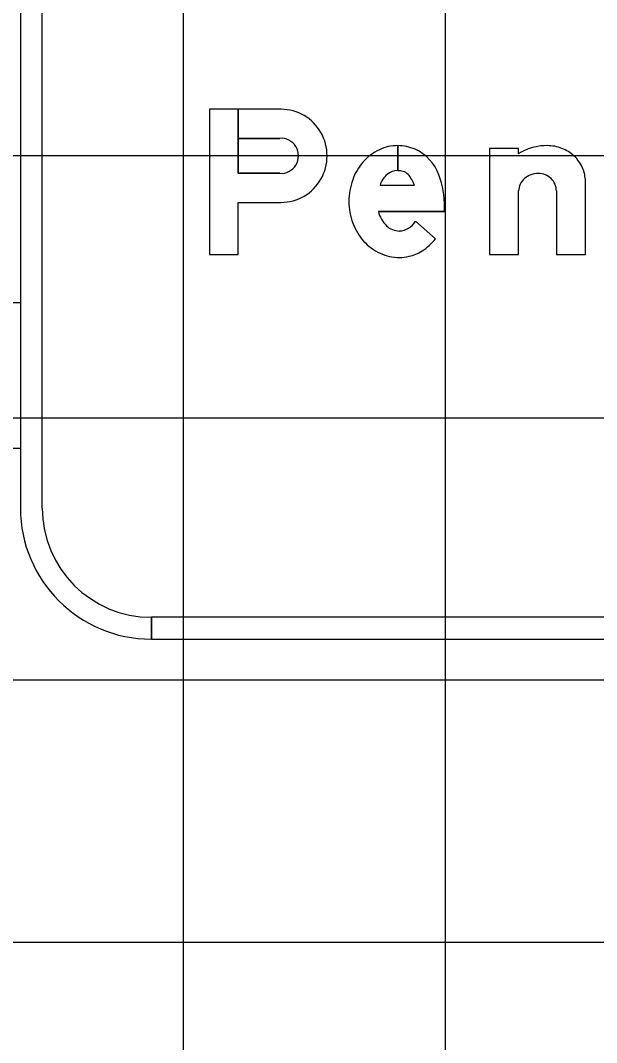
# Model space of a CAD drawing. Extents: x 1797809 to 2198143, y 249608 to 1237864.
# Drawn here: x 2196455.46 to 2196459.86, y 1237285.34 to 1237293.14 of the extents above; entities that cross this region are included whole.
import ezdxf

# ---------------------------------------------------------------- set-up
doc = ezdxf.new("R2010")
doc.units = 0
for name, color, linetype in [('GSBWFILL', 7, 'Continuous'), ('GSCOLORFILL', 7, 'Continuous'), ('GSDIMS', 7, 'Continuous'), ('GSOUTLINE', 7, 'Continuous'), ('GSSHT', 7, 'Continuous')]:
    doc.layers.add(name, color=color, linetype=linetype)

msp = doc.modelspace()

# ---------------------------------------------------------------- linework, layer by layer
at = {"layer": 'GSBWFILL'}
for p, q in [((2196458.341, 1237292.1839), (2196458.341, 1237291.9929)), ((2196458.3411, 1237291.9929), (2196458.3411, 1237292.1839)), ((2196458.206, 1237291.8819), (2196458.4683, 1237291.8819)), ((2196459.5512, 1237291.8391), (2196459.5512, 1237291.3535)), ((2196458.4771, 1237291.6076), (2196458.6287, 1237291.4734))]:
    msp.add_line(p, q, dxfattribs=at)
for points in [[(2196456.905, 1237292.4607), (2196456.905, 1237291.3535), (2196457.1233, 1237291.3535), (2196457.1233, 1237291.7512), (2196457.4518, 1237291.7512)], [(2196457.4404, 1237291.9726), (2196457.1233, 1237291.9726), (2196457.1233, 1237292.4607), (2196456.905, 1237292.4607)], [(2196457.4518, 1237292.4607), (2196457.1233, 1237292.4607), (2196457.1233, 1237292.2392), (2196457.4404, 1237292.2392)], [(2196459.2633, 1237292.1217), (2196459.2633, 1237292.1617), (2196459.0419, 1237292.1617), (2196459.0419, 1237291.3535), (2196459.2633, 1237291.3535), (2196459.2633, 1237291.8391)], [(2196459.5512, 1237291.3535), (2196459.7727, 1237291.3535), (2196459.7727, 1237291.912)], [(2196458.6987, 1237291.7142), (2196458.6987, 1237291.6826), (2196458.1933, 1237291.6826)]]:
    msp.add_lwpolyline(points, dxfattribs=at)
for centre, major_axis, ratio, start_param, end_param in [((2196457.4521, 1237292.1059), (0, 0.3548), 0.985875, 3.140988, 6.28379), ((2196457.4516, 1237292.1059), (0, 0.1338), 0.985875, 3.056611, 6.368167), ((2196458.341, 1237291.8559), (0, 0.328), 0.999997, 0, 0.44196), ((2196458.341, 1237291.8559), (0, 0.328), 0.999997, 5.868518, 6.283016), ((2196459.4813, 1237291.741), (0, 0.4429), 0.999997, 0, 0.219986), ((2196459.4813, 1237291.8721), (0, 0.3117), 0.999997, 5.914285, 6.283185), ((2196458.3636, 1237291.8083), (0, 0.3806), 0.999997, 0.44196, 0.851746), ((2196458.3327, 1237291.8429), (0, 0.3432), 0.999997, 5.061282, 5.861635), ((2196459.4775, 1237291.7854), (0, 0.3987), 0.999997, 0.235088, 0.567132), ((2196459.4888, 1237291.8916), (0, 0.2909), 0.999997, 5.532258, 5.914285), ((2196458.3987, 1237291.7776), (0, 0.4273), 0.999997, 0.851746, 1.222943), ((2196459.5004, 1237291.904), (0, 0.2739), 0.999997, 5.130076, 5.532258), ((2196458.3724, 1237291.8313), (0, 0.174), 0.999997, 0.703138, 1.275447), ((2196458.341, 1237291.8645), (0, 0.1284), 0.999997, 0, 0.684319), ((2196458.341, 1237291.844), (0, 0.1488), 0.999997, 6.008019, 6.282813), ((2196458.3589, 1237291.9074), (0, 0.083), 0.999997, 5.468651, 6.008019), ((2196458.2599, 1237291.814), (0, 0.2192), 0.999997, 5.027692, 5.468651), ((2196457.979, 1237291.7142), (0, 0.7197), 0.999997, 4.712389, 5.061282), ((2196459.4078, 1237291.8175), (0, 0.1524), 0.999997, 0.345704, 0.715718), ((2196459.4152, 1237291.7969), (0, 0.1743), 0.999997, 0, 0.345704), ((2196459.4152, 1237291.8313), (0, 0.1399), 0.999997, 5.900624, 6.283185), ((2196459.4168, 1237291.8351), (0, 0.1358), 0.999997, 5.51227, 5.900624), ((2196459.5184, 1237291.912), (0, 0.2542), 0.999997, 4.712389, 5.130076), ((2196458.4538, 1237291.7576), (0, 0.4859), 0.999997, 1.222943, 1.570796), ((2196459.3787, 1237291.8391), (0, 0.1153), 0.999997, 1.126231, 1.570796), ((2196459.3964, 1237291.8306), (0, 0.1349), 0.999997, 0.715718, 1.126231), ((2196459.4191, 1237291.8375), (0, 0.1324), 0.999997, 5.115435, 5.51227), ((2196459.4228, 1237291.8391), (0, 0.1284), 0.999997, 4.712389, 5.115435), ((2196458.4392, 1237291.7576), (0, 0.4714), 0.999997, 1.570796, 1.928626), ((2196458.4061, 1237291.7296), (0, 0.2179), 0.999997, 1.788032, 2.378697), ((2196458.397, 1237291.7418), (0, 0.4263), 0.999997, 1.928626, 2.305123), ((2196458.3546, 1237291.6767), (0, 0.1441), 0.999997, 2.383204, 3.128268), ((2196458.3419, 1237291.6912), (0, 0.1589), 0.999997, 3.209537, 4.158837), ((2196458.37, 1237291.7175), (0, 0.3899), 0.999997, 2.305123, 2.711411), ((2196458.3041, 1237291.7277), (0, 0.4124), 0.999997, 3.710413, 4.047817), ((2196458.3527, 1237291.6797), (0, 0.3484), 0.999997, 2.711411, 3.141593), ((2196458.3527, 1237291.6797), (0, 0.3484), 0.999997, 3.141593, 3.35931), ((2196458.3622, 1237291.6368), (0, 0.3045), 0.999997, 3.35931, 3.710413)]:
    msp.add_ellipse(centre, major_axis=major_axis, ratio=ratio, start_param=start_param, end_param=end_param, dxfattribs=at)
at = {"layer": 'GSCOLORFILL'}
for p, q in [((2196455.4623, 1237296.4118), (2196455.4623, 1237289.4188)), ((2196455.6288, 1237289.4188), (2196455.6288, 1237296.4118)), ((2196458.341, 1237292.1839), (2196458.341, 1237291.9929)), ((2196458.3411, 1237291.9929), (2196458.3411, 1237292.1839)), ((2196458.206, 1237291.8819), (2196458.4683, 1237291.8819)), ((2196459.5512, 1237291.8391), (2196459.5512, 1237291.3535)), ((2196458.4771, 1237291.6076), (2196458.6287, 1237291.4734)), ((2196456.4613, 1237288.4198), (2196456.4613, 1237288.5863)), ((2196465.9518, 1237288.5863), (2196456.4629, 1237288.5863)), ((2196456.4629, 1237288.5863), (2196456.4629, 1237288.4198)), ((2196456.4629, 1237288.4198), (2196465.9518, 1237288.4198))]:
    msp.add_line(p, q, dxfattribs=at)
for points in [[(2196456.905, 1237292.4607), (2196456.905, 1237291.3535), (2196457.1233, 1237291.3535), (2196457.1233, 1237291.7512), (2196457.4518, 1237291.7512)], [(2196457.4404, 1237291.9726), (2196457.1233, 1237291.9726), (2196457.1233, 1237292.4607), (2196456.905, 1237292.4607)], [(2196457.4518, 1237292.4607), (2196457.1233, 1237292.4607), (2196457.1233, 1237292.2392), (2196457.4404, 1237292.2392)], [(2196459.2633, 1237292.1217), (2196459.2633, 1237292.1617), (2196459.0419, 1237292.1617), (2196459.0419, 1237291.3535), (2196459.2633, 1237291.3535), (2196459.2633, 1237291.8391)], [(2196459.5512, 1237291.3535), (2196459.7727, 1237291.3535), (2196459.7727, 1237291.912)], [(2196458.6987, 1237291.7142), (2196458.6987, 1237291.6826), (2196458.1933, 1237291.6826)]]:
    msp.add_lwpolyline(points, dxfattribs=at)
for radius in [0.999, 0.8325]:
    msp.add_arc((2196456.4613, 1237289.4188), radius, 180, 270, dxfattribs=at)
for centre, major_axis, ratio, start_param, end_param in [((2196457.4521, 1237292.1059), (0, 0.3548), 0.985875, 3.140988, 6.28379), ((2196457.4516, 1237292.1059), (0, 0.1338), 0.985875, 3.056611, 6.368167), ((2196458.341, 1237291.8559), (0, 0.328), 0.999997, 0, 0.44196), ((2196458.341, 1237291.8559), (0, 0.328), 0.999997, 5.868518, 6.283016), ((2196459.4813, 1237291.741), (0, 0.4429), 0.999997, 0, 0.219986), ((2196459.4813, 1237291.8721), (0, 0.3117), 0.999997, 5.914285, 6.283185), ((2196458.3636, 1237291.8083), (0, 0.3806), 0.999997, 0.44196, 0.851746), ((2196458.3327, 1237291.8429), (0, 0.3432), 0.999997, 5.061282, 5.861635), ((2196459.4775, 1237291.7854), (0, 0.3987), 0.999997, 0.235088, 0.567132), ((2196459.4888, 1237291.8916), (0, 0.2909), 0.999997, 5.532258, 5.914285), ((2196458.3987, 1237291.7776), (0, 0.4273), 0.999997, 0.851746, 1.222943), ((2196459.5004, 1237291.904), (0, 0.2739), 0.999997, 5.130076, 5.532258), ((2196458.3724, 1237291.8313), (0, 0.174), 0.999997, 0.703138, 1.275447), ((2196458.341, 1237291.8645), (0, 0.1284), 0.999997, 0, 0.684319), ((2196458.341, 1237291.844), (0, 0.1488), 0.999997, 6.008019, 6.282813), ((2196458.3589, 1237291.9074), (0, 0.083), 0.999997, 5.468651, 6.008019), ((2196458.2599, 1237291.814), (0, 0.2192), 0.999997, 5.027692, 5.468651), ((2196457.979, 1237291.7142), (0, 0.7197), 0.999997, 4.712389, 5.061282), ((2196459.4078, 1237291.8175), (0, 0.1524), 0.999997, 0.345704, 0.715718), ((2196459.4152, 1237291.7969), (0, 0.1743), 0.999997, 0, 0.345704), ((2196459.4152, 1237291.8313), (0, 0.1399), 0.999997, 5.900624, 6.283185), ((2196459.4168, 1237291.8351), (0, 0.1358), 0.999997, 5.51227, 5.900624), ((2196459.5184, 1237291.912), (0, 0.2542), 0.999997, 4.712389, 5.130076), ((2196458.4538, 1237291.7576), (0, 0.4859), 0.999997, 1.222943, 1.570796), ((2196459.3787, 1237291.8391), (0, 0.1153), 0.999997, 1.126231, 1.570796), ((2196459.3964, 1237291.8306), (0, 0.1349), 0.999997, 0.715718, 1.126231), ((2196459.4191, 1237291.8375), (0, 0.1324), 0.999997, 5.115435, 5.51227), ((2196459.4228, 1237291.8391), (0, 0.1284), 0.999997, 4.712389, 5.115435), ((2196458.4392, 1237291.7576), (0, 0.4714), 0.999997, 1.570796, 1.928626), ((2196458.4061, 1237291.7296), (0, 0.2179), 0.999997, 1.788032, 2.378697), ((2196458.397, 1237291.7418), (0, 0.4263), 0.999997, 1.928626, 2.305123), ((2196458.3546, 1237291.6767), (0, 0.1441), 0.999997, 2.383204, 3.128268), ((2196458.3419, 1237291.6912), (0, 0.1589), 0.999997, 3.209537, 4.158837), ((2196458.37, 1237291.7175), (0, 0.3899), 0.999997, 2.305123, 2.711411), ((2196458.3041, 1237291.7277), (0, 0.4124), 0.999997, 3.710413, 4.047817), ((2196458.3527, 1237291.6797), (0, 0.3484), 0.999997, 2.711411, 3.141593), ((2196458.3527, 1237291.6797), (0, 0.3484), 0.999997, 3.141593, 3.35931), ((2196458.3622, 1237291.6368), (0, 0.3045), 0.999997, 3.35931, 3.710413)]:
    msp.add_ellipse(centre, major_axis=major_axis, ratio=ratio, start_param=start_param, end_param=end_param, dxfattribs=at)
at = {"layer": 'GSDIMS'}
for p, q in [((2196455.4623, 1237290.9841), (2196441.0965, 1237290.9841)), ((2196455.4623, 1237289.8736), (2196441.0965, 1237289.8736))]:
    msp.add_line(p, q, dxfattribs=at)
at = {"layer": 'GSOUTLINE'}
for p, q in [((2196457.1233, 1237291.9726), (2196457.4404, 1237291.9726)), ((2196458.206, 1237291.8819), (2196458.4683, 1237291.8819)), ((2196459.5512, 1237291.8391), (2196459.5512, 1237291.3535)), ((2196457.1233, 1237291.7512), (2196457.4518, 1237291.7512)), ((2196458.6287, 1237291.4734), (2196458.4771, 1237291.6076))]:
    msp.add_line(p, q, dxfattribs=at)
for points in [[(2196457.4518, 1237292.4607), (2196456.905, 1237292.4607), (2196456.905, 1237291.3535), (2196457.1233, 1237291.3535), (2196457.1233, 1237291.7512)], [(2196457.4404, 1237292.2392), (2196457.1233, 1237292.2392), (2196457.1233, 1237291.9726)], [(2196459.2633, 1237292.1217), (2196459.2633, 1237292.1617), (2196459.0419, 1237292.1617), (2196459.0419, 1237291.3535), (2196459.2633, 1237291.3535), (2196459.2633, 1237291.8391)], [(2196459.5512, 1237291.3535), (2196459.7727, 1237291.3535), (2196459.7727, 1237291.912)], [(2196458.1933, 1237291.6826), (2196458.6987, 1237291.6826), (2196458.6987, 1237291.7142)]]:
    msp.add_lwpolyline(points, dxfattribs=at)
for centre, major_axis, ratio, start_param, end_param in [((2196457.4521, 1237292.1059), (0, 0.3548), 0.985875, 3.140988, 6.28379), ((2196457.4516, 1237292.1059), (0, 0.1338), 0.985875, 3.056611, 6.368167), ((2196458.341, 1237291.8559), (0, 0.328), 0.999997, 0, 0.44196), ((2196458.341, 1237291.8559), (0, 0.328), 0.999997, 5.868518, 6.283185), ((2196459.4813, 1237291.741), (0, 0.4429), 0.999997, 0, 0.219986), ((2196459.4813, 1237291.8721), (0, 0.3117), 0.999997, 5.914285, 6.283185), ((2196458.3636, 1237291.8083), (0, 0.3806), 0.999997, 0.44196, 0.851746), ((2196458.3327, 1237291.8429), (0, 0.3432), 0.999997, 5.061282, 5.861635), ((2196459.4775, 1237291.7854), (0, 0.3987), 0.999997, 0.235088, 0.567132), ((2196459.4888, 1237291.8916), (0, 0.2909), 0.999997, 5.532258, 5.914285), ((2196458.3987, 1237291.7776), (0, 0.4273), 0.999997, 0.851746, 1.222943), ((2196459.5004, 1237291.904), (0, 0.2739), 0.999997, 5.130076, 5.532258), ((2196458.3724, 1237291.8313), (0, 0.174), 0.999997, 0.703138, 1.275447), ((2196458.341, 1237291.8645), (0, 0.1284), 0.999997, 0, 0.684319), ((2196458.341, 1237291.844), (0, 0.1488), 0.999997, 6.008019, 6.283185), ((2196458.3589, 1237291.9074), (0, 0.083), 0.999997, 5.468651, 6.008019), ((2196458.2599, 1237291.814), (0, 0.2192), 0.999997, 5.027692, 5.468651), ((2196457.979, 1237291.7142), (0, 0.7197), 0.999997, 4.712389, 5.061282), ((2196459.4078, 1237291.8175), (0, 0.1524), 0.999997, 0.345704, 0.715718), ((2196459.4152, 1237291.7969), (0, 0.1743), 0.999997, 0, 0.345704), ((2196459.4152, 1237291.8313), (0, 0.1399), 0.999997, 5.900624, 6.283185), ((2196459.4168, 1237291.8351), (0, 0.1358), 0.999997, 5.51227, 5.900624), ((2196459.5184, 1237291.912), (0, 0.2542), 0.999997, 4.712389, 5.130076), ((2196458.4538, 1237291.7576), (0, 0.4859), 0.999997, 1.222943, 1.570796), ((2196459.3787, 1237291.8391), (0, 0.1153), 0.999997, 1.126231, 1.570796), ((2196459.3964, 1237291.8306), (0, 0.1349), 0.999997, 0.715718, 1.126231), ((2196459.4191, 1237291.8375), (0, 0.1324), 0.999997, 5.115435, 5.51227), ((2196459.4228, 1237291.8391), (0, 0.1284), 0.999997, 4.712389, 5.115435), ((2196458.4392, 1237291.7576), (0, 0.4714), 0.999997, 1.570796, 1.928626), ((2196458.4061, 1237291.7296), (0, 0.2179), 0.999997, 1.788032, 2.378697), ((2196458.397, 1237291.7418), (0, 0.4263), 0.999997, 1.928626, 2.305123), ((2196458.3546, 1237291.6767), (0, 0.1441), 0.999997, 2.383204, 3.128268), ((2196458.3419, 1237291.6912), (0, 0.1589), 0.999997, 3.209537, 4.158837), ((2196458.37, 1237291.7175), (0, 0.3899), 0.999997, 2.305123, 2.711411), ((2196458.3041, 1237291.7277), (0, 0.4124), 0.999997, 3.710413, 4.047817), ((2196458.3527, 1237291.6797), (0, 0.3484), 0.999997, 2.711411, 3.141593), ((2196458.3527, 1237291.6797), (0, 0.3484), 0.999997, 3.141593, 3.35931), ((2196458.3622, 1237291.6368), (0, 0.3045), 0.999997, 3.35931, 3.710413)]:
    msp.add_ellipse(centre, major_axis=major_axis, ratio=ratio, start_param=start_param, end_param=end_param, dxfattribs=at)
at = {"layer": 'GSSHT'}
for p, q in [((2196456.7065, 1237258.1062), (2196456.7065, 1237318.1062)), ((2196458.7065, 1237258.1062), (2196458.7065, 1237318.1062)), ((2196544.7065, 1237292.1062), (2196414.7065, 1237292.1062)), ((2196544.7065, 1237290.1062), (2196414.7065, 1237290.1062)), ((2196544.7065, 1237288.1062), (2196414.7065, 1237288.1062)), ((2196544.7065, 1237286.1062), (2196414.7065, 1237286.1062))]:
    msp.add_line(p, q, dxfattribs=at)

doc.saveas('drawing.dxf')
